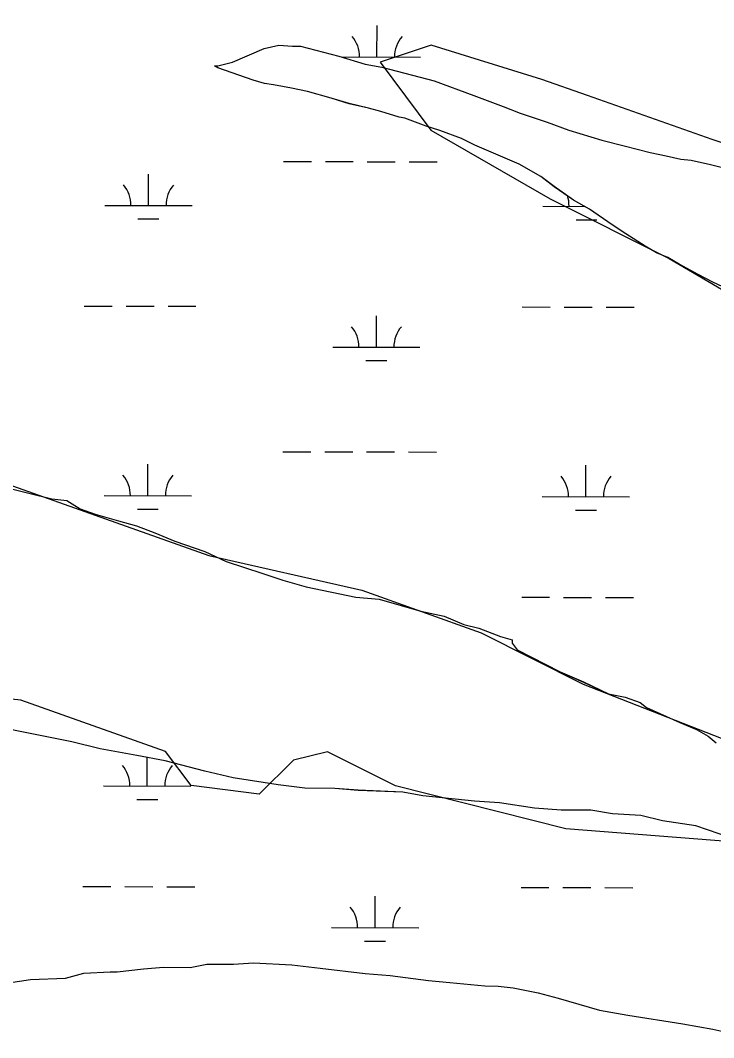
# Model space of a CAD drawing. Extents: x 3219052 to 3256913, y 800770 to 826146.
# Drawn here: x 3225582 to 3226376, y 820745 to 821911 of the extents above; entities that cross this region are included whole.
import ezdxf

# ---------------------------------------------------------------- set-up
doc = ezdxf.new("R2010")
doc.units = 0
for name, color, linetype in [('V-SITE-VEGE', 7, 'Continuous'), ('V-TOPO-SHOR', 7, 'Continuous'), ('V-WETL-SWMP', 7, 'Continuous')]:
    doc.layers.add(name, color=color, linetype=linetype)

msp = doc.modelspace()

# ---------------------------------------------------------------- linework, layer by layer
at = {"layer": 'V-SITE-VEGE'}
for p, q in [((3225861, 821878.7), (3225877.8, 821882.7)), ((3225877.8, 821882.7), (3225893.4, 821881.4)), ((3225893.4, 821881.4), (3225902.4, 821881.5)), ((3225902.4, 821881.5), (3225946.5, 821869.9)), ((3225824.7, 821863), (3225861, 821878.7)), ((3225946.5, 821869.9), (3225976.4, 821861)), ((3225807.9, 821856.5), (3225804, 821859.1)), ((3225804, 821859.1), (3225807.9, 821859.1)), ((3225807.9, 821859.1), (3225824.7, 821863)), ((3225848.1, 821842.4), (3225807.9, 821856.5)), ((3225976.4, 821861), (3225995.8, 821857.2)), ((3225995.8, 821857.2), (3226055.5, 821841.8)), ((3225861.1, 821838.5), (3225848.1, 821842.4)), ((3225871.5, 821837.3), (3225861.1, 821838.5)), ((3225892.2, 821833.5), (3225871.5, 821837.3)), ((3225910.4, 821829.6), (3225892.2, 821833.5)), ((3226055.5, 821841.8), (3226100.9, 821825.1)), ((3225937.6, 821822), (3225910.4, 821829.6)), ((3225958.4, 821815.6), (3225937.6, 821822)), ((3226100.9, 821825.1), (3226134.7, 821812.3)), ((3225980.5, 821810.4), (3225958.4, 821815.6)), ((3225994.7, 821806.6), (3225980.5, 821810.4)), ((3226134.7, 821812.3), (3226154.1, 821804.6)), ((3226015.5, 821800.2), (3225994.7, 821806.6)), ((3226022, 821798.9), (3226015.5, 821800.2)), ((3226046.6, 821789.9), (3226022, 821798.9)), ((3226154.1, 821804.6), (3226185.3, 821794.3)), ((3226062.2, 821784.8), (3226046.6, 821789.9)), ((3226185.3, 821794.3), (3226209.9, 821785.3)), ((3226086.8, 821775.8), (3226062.2, 821784.8)), ((3226102.4, 821768.1), (3226086.8, 821775.8)), ((3226209.9, 821785.3), (3226247.6, 821773.8)), ((3226153, 821746.2), (3226102.4, 821768.1)), ((3226247.6, 821773.8), (3226273.5, 821767.4)), ((3226273.5, 821767.4), (3226303.3, 821759.7)), ((3226303.3, 821759.7), (3226321.5, 821755.9)), ((3226321.5, 821755.9), (3226338.4, 821752.1)), ((3226338.4, 821752.1), (3226350, 821750.8)), ((3226350, 821750.8), (3226372.1, 821745.7)), ((3226177.7, 821732.1), (3226153, 821746.2)), ((3226372.1, 821745.7), (3226387.6, 821741.9)), ((3226193.3, 821720.5), (3226177.7, 821732.1)), ((3226215.4, 821705), (3226193.3, 821720.5)), ((3226233.6, 821694.7), (3226215.4, 821705)), ((3226259.6, 821676.6), (3226233.6, 821694.7)), ((3226275.1, 821666.3), (3226259.6, 821676.6)), ((3226297.2, 821652.1), (3226275.1, 821666.3)), ((3226310.2, 821644.4), (3226297.2, 821652.1)), ((3226323.2, 821639.2), (3226310.2, 821644.4)), ((3226336.2, 821631.5), (3226323.2, 821639.2)), ((3226358.3, 821619.9), (3226336.2, 821631.5)), ((3226375.1, 821610.9), (3226358.3, 821619.9)), ((3226397.2, 821600.6), (3226375.1, 821610.9)), ((3225570, 821374.5), (3225592.9, 821368.6)), ((3225592.9, 821368.6), (3225617.6, 821362.7)), ((3225617.6, 821362.7), (3225634.8, 821360.7)), ((3225634.8, 821360.7), (3225650, 821351.1)), ((3225650, 821351.1), (3225667.1, 821345.2)), ((3225667.1, 821345.2), (3225693.8, 821337.4)), ((3225693.8, 821337.4), (3225714.7, 821331.6)), ((3225714.7, 821331.6), (3225735.7, 821323.8)), ((3225735.7, 821323.8), (3225758.5, 821314.1)), ((3225758.5, 821314.1), (3225792.8, 821302.4)), ((3225792.8, 821302.4), (3225817.5, 821290.8)), ((3225817.5, 821290.8), (3225859.4, 821277.2)), ((3225859.4, 821277.2), (3225882.2, 821269.4)), ((3225882.2, 821269.4), (3225908.9, 821261.6)), ((3225908.9, 821261.6), (3225966, 821249.8)), ((3225966, 821249.8), (3225992.7, 821247.7)), ((3225992.7, 821247.7), (3226040.3, 821234)), ((3226040.3, 821234), (3226067, 821228.1)), ((3226067, 821228.1), (3226089.8, 821218.4)), ((3226089.8, 821218.4), (3226107, 821214.5)), ((3226107, 821214.5), (3226131.7, 821204.8)), ((3226131.7, 821204.8), (3226145, 821200.9)), ((3226145, 821200.9), (3226145, 821197.1)), ((3226145, 821197.1), (3226150.7, 821189.4)), ((3226150.7, 821189.4), (3226200.1, 821164.3)), ((3226200.1, 821164.3), (3226226.8, 821152.7)), ((3226226.8, 821152.7), (3226255.3, 821139.1)), ((3226255.3, 821139.1), (3226274.3, 821135.2)), ((3226274.3, 821135.2), (3226291.5, 821129.3)), ((3226291.5, 821129.3), (3226299.1, 821123.6)), ((3226299.1, 821123.6), (3226337.1, 821106.1)), ((3225581.5, 821095.9), (3225541.5, 821103.8)), ((3226337.1, 821106.1), (3226356.1, 821098.4)), ((3226356.1, 821098.4), (3226369.4, 821090.7)), ((3225640.6, 821084.1), (3225581.5, 821095.9)), ((3226369.4, 821090.7), (3226378.9, 821083)), ((3225673, 821076.2), (3225640.6, 821084.1)), ((3225714.9, 821068.3), (3225673, 821076.2)), ((3225747.3, 821062.4), (3225714.9, 821068.3)), ((3225793, 821050.6), (3225747.3, 821062.4)), ((3225825.4, 821042.8), (3225793, 821050.6)), ((3225876.8, 821034.8), (3225825.4, 821042.8)), ((3225907.3, 821030.8), (3225876.8, 821034.8)), ((3225941.7, 821030.5), (3225907.3, 821030.8)), ((3225968.4, 821028.5), (3225941.7, 821030.5)), ((3226019.9, 821026.2), (3225968.4, 821028.5)), ((3226042.7, 821022.2), (3226019.9, 821026.2)), ((3226101.8, 821016.1), (3226042.7, 821022.2)), ((3226130.4, 821014), (3226101.8, 821016.1)), ((3226170.5, 821008), (3226130.4, 821014)), ((3226201, 821005.9), (3226170.5, 821008)), ((3226235.3, 821005.7), (3226201, 821005.9)), ((3226260.1, 821001.7), (3226235.3, 821005.7)), ((3226292.5, 820999.6), (3226260.1, 821001.7)), ((3226317.3, 820993.7), (3226292.5, 820999.6)), ((3226355.4, 820987.7), (3226317.3, 820993.7)), ((3226395.4, 820974.1), (3226355.4, 820987.7)), ((3225825.9, 820829.1), (3225848.8, 820830.8)), ((3225848.8, 820830.8), (3225892.6, 820828.6)), ((3225633.1, 820813.2), (3225654.1, 820818.8)), ((3225654.1, 820818.8), (3225684.6, 820820.5)), ((3225684.6, 820820.5), (3225692.3, 820820.4)), ((3225692.3, 820820.4), (3225722.8, 820824)), ((3225722.8, 820824), (3225745.7, 820825.8)), ((3225745.7, 820825.8), (3225776.2, 820825.6)), ((3225776.2, 820825.6), (3225795.3, 820829.3)), ((3225795.3, 820829.3), (3225825.9, 820829.1)), ((3225892.6, 820828.6), (3225925, 820824.6)), ((3225925, 820824.6), (3225976.5, 820818.5)), ((3225976.5, 820818.5), (3226005.1, 820816.4)), ((3225520.4, 820800.6), (3225593, 820811.5)), ((3225593, 820811.5), (3225633.1, 820813.2)), ((3226005.1, 820816.4), (3226049, 820810.4)), ((3226049, 820810.4), (3226073.7, 820808.4)), ((3226073.7, 820808.4), (3226113.8, 820804.3)), ((3226113.8, 820804.3), (3226129, 820804.2)), ((3226129, 820804.2), (3226146.2, 820802.1)), ((3226146.2, 820802.1), (3226174.8, 820796.2)), ((3226174.8, 820796.2), (3226197.6, 820790.4)), ((3226197.6, 820790.4), (3226245.2, 820776.7)), ((3226245.2, 820776.7), (3226277.6, 820770.7)), ((3226277.6, 820770.7), (3226340.5, 820760.8)), ((3226340.5, 820760.8), (3226374.8, 820754.8)), ((3226374.8, 820754.8), (3226418.6, 820745))]:
    msp.add_line(p, q, dxfattribs=at)
at = {"layer": 'V-TOPO-SHOR'}
for points in [[(3223241.9, 822122.7), (3223729.6, 821975.3), (3224022.2, 821896.6), (3224285.7, 821847.2), (3224490.4, 821759), (3225095.1, 821552.7), (3225465.7, 821415.3), (3225797.3, 821297.5), (3225972.9, 821258.1), (3226109.4, 821209), (3226226.4, 821150.2), (3226401.9, 821081.5)], [(3226231.3, 821824.9), (3226179, 821843.3), (3226052.3, 821882.6), (3225993.7, 821863.2), (3226052, 821785), (3226188.5, 821706.6), (3226325, 821638), (3226442, 821569.4)], [(3226549.7, 821715.6), (3226374.1, 821774.5), (3226231.3, 821824.9)], [(3226460.2, 820964.3), (3226206.5, 820984.3), (3226011.4, 821033.5), (3225933.4, 821072.7), (3225894.4, 821063.1), (3225855.3, 821024.1), (3225777.2, 821034), (3225748, 821073.1), (3225582.2, 821132), (3225484.6, 821142), (3225357.8, 821161.8), (3225162.6, 821181.7), (3224879.7, 821211.6), (3224743.1, 821231.4), (3224479.6, 821241.7), (3224284.4, 821261.6), (3224108.8, 821281.5), (3223943, 821320.9), (3223767.3, 821321.3), (3223650.2, 821321.5), (3223533.1, 821331.5), (3223386.7, 821331.8), (3223289.1, 821341.8), (3223220.8, 821371.2)]]:
    msp.add_lwpolyline(points, dxfattribs=at)
at = {"layer": 'V-WETL-SWMP'}
for p, q in [((3225990.1, 821869.1), (3225990.2, 821905.1)), ((3225861, 821878.7), (3225877.8, 821882.7)), ((3225877.8, 821882.7), (3225893.4, 821881.4)), ((3225893.4, 821881.4), (3225902.4, 821881.5)), ((3225902.4, 821881.5), (3225946.5, 821869.9)), ((3225824.7, 821863), (3225861, 821878.7)), ((3225946.5, 821869.9), (3225976.4, 821861)), ((3225949.1, 821869.2), (3226040.1, 821869)), ((3225807.9, 821856.5), (3225804, 821859.1)), ((3225804, 821859.1), (3225807.9, 821859.1)), ((3225807.9, 821859.1), (3225824.7, 821863)), ((3225848.1, 821842.4), (3225807.9, 821856.5)), ((3225976.4, 821861), (3225995.8, 821857.2)), ((3225995.8, 821857.2), (3226055.5, 821841.8)), ((3225861.1, 821838.5), (3225848.1, 821842.4)), ((3225871.5, 821837.3), (3225861.1, 821838.5)), ((3225892.2, 821833.5), (3225871.5, 821837.3)), ((3225910.4, 821829.6), (3225892.2, 821833.5)), ((3226055.5, 821841.8), (3226100.9, 821825.1)), ((3225937.6, 821822), (3225910.4, 821829.6)), ((3225958.4, 821815.5), (3225937.6, 821822)), ((3226100.9, 821825.1), (3226134.7, 821812.3)), ((3225980.5, 821810.4), (3225958.4, 821815.5)), ((3225994.7, 821806.6), (3225980.5, 821810.4)), ((3226134.7, 821812.3), (3226154.1, 821804.6)), ((3226015.5, 821800.2), (3225994.7, 821806.6)), ((3226022, 821798.9), (3226015.5, 821800.2)), ((3226046.6, 821789.9), (3226022, 821798.9)), ((3226154.1, 821804.6), (3226185.3, 821794.3)), ((3226062.2, 821784.8), (3226046.6, 821789.9)), ((3226185.3, 821794.3), (3226209.9, 821785.3)), ((3226086.8, 821775.8), (3226062.2, 821784.8)), ((3226102.4, 821768.1), (3226086.8, 821775.8)), ((3226209.9, 821785.3), (3226247.6, 821773.8)), ((3226153, 821746.2), (3226102.4, 821768.1)), ((3226247.6, 821773.8), (3226273.5, 821767.4)), ((3226273.5, 821767.4), (3226303.3, 821759.7)), ((3226303.3, 821759.7), (3226321.5, 821755.9)), ((3226321.5, 821755.9), (3226338.4, 821752.1)), ((3226338.4, 821752.1), (3226350, 821750.8)), ((3226350, 821750.8), (3226372.1, 821745.7)), ((3225883, 821749.3), (3225915, 821749.2)), ((3225931, 821749.1), (3225963, 821749.1)), ((3225979, 821749), (3226011, 821749)), ((3226027, 821748.9), (3226059, 821748.9)), ((3226177.7, 821732.1), (3226153, 821746.2)), ((3226372.1, 821745.7), (3226387.6, 821741.9)), ((3225728.3, 821698.8), (3225728.4, 821734.8)), ((3226193.3, 821720.4), (3226177.7, 821732.1)), ((3226215.4, 821705), (3226193.3, 821720.4)), ((3226233.6, 821694.7), (3226215.4, 821705)), ((3225678.3, 821698.9), (3225778.3, 821698.7)), ((3226180.2, 821697.9), (3226228.1, 821697.8)), ((3226259.6, 821676.6), (3226233.6, 821694.7)), ((3225716.3, 821683.4), (3225740.3, 821683.4)), ((3226218.2, 821682.4), (3226242.2, 821682.3)), ((3226275.1, 821666.3), (3226259.6, 821676.6)), ((3226297.2, 821652.1), (3226275.1, 821666.3)), ((3226310.2, 821644.4), (3226297.2, 821652.1)), ((3226323.2, 821639.2), (3226310.2, 821644.4)), ((3226336.2, 821631.5), (3226323.2, 821639.2)), ((3226358.3, 821619.9), (3226336.2, 821631.5)), ((3226375.1, 821610.9), (3226358.3, 821619.9)), ((3226397.2, 821600.6), (3226375.1, 821610.9)), ((3225654.7, 821583.6), (3225686.7, 821583.5)), ((3225702.7, 821583.5), (3225734.7, 821583.4)), ((3225750.7, 821583.4), (3225782.7, 821583.3)), ((3226156.6, 821582.5), (3226188.6, 821582.4)), ((3226204.6, 821582.4), (3226236.6, 821582.3)), ((3226252.6, 821582.3), (3226284.6, 821582.2)), ((3225989.4, 821536.4), (3225989.5, 821572.4)), ((3225939.4, 821536.5), (3226039.4, 821536.3)), ((3225977.4, 821521), (3226001.4, 821521)), ((3225882.3, 821416.6), (3225914.3, 821416.5)), ((3225930.3, 821416.5), (3225962.3, 821416.4)), ((3225978.3, 821416.4), (3226010.3, 821416.3)), ((3226026.3, 821416.3), (3226058.3, 821416.2)), ((3225727.6, 821366.2), (3225727.7, 821402.2)), ((3226229.5, 821365.1), (3226229.6, 821401.1)), ((3225570, 821374.5), (3225592.9, 821368.6)), ((3225592.9, 821368.6), (3225617.6, 821362.7)), ((3225677.6, 821366.3), (3225777.6, 821366.1)), ((3225617.6, 821362.7), (3225634.8, 821360.7)), ((3225634.8, 821360.7), (3225650, 821351.1)), ((3226179.5, 821365.2), (3226279.5, 821365)), ((3225650, 821351.1), (3225667.1, 821345.2)), ((3225667.1, 821345.2), (3225693.8, 821337.4)), ((3225715.6, 821350.8), (3225739.6, 821350.7)), ((3226217.5, 821349.7), (3226241.5, 821349.7)), ((3225693.8, 821337.4), (3225714.7, 821331.6)), ((3225714.7, 821331.6), (3225735.7, 821323.8)), ((3225735.7, 821323.8), (3225758.5, 821314.1)), ((3225758.5, 821314.1), (3225792.8, 821302.4)), ((3225792.8, 821302.4), (3225817.5, 821290.8)), ((3225817.5, 821290.8), (3225859.4, 821277.2)), ((3225859.4, 821277.2), (3225882.2, 821269.4)), ((3225882.2, 821269.4), (3225908.9, 821261.6)), ((3225908.9, 821261.6), (3225966, 821249.8)), ((3225966, 821249.8), (3225992.7, 821247.7)), ((3226155.9, 821249.8), (3226187.9, 821249.8)), ((3226203.9, 821249.7), (3226235.9, 821249.7)), ((3226251.9, 821249.6), (3226283.9, 821249.6)), ((3225992.7, 821247.7), (3226040.3, 821234)), ((3226040.3, 821234), (3226067, 821228.1)), ((3226067, 821228.1), (3226089.8, 821218.4)), ((3226089.8, 821218.4), (3226107, 821214.5)), ((3226107, 821214.5), (3226131.7, 821204.8)), ((3226131.7, 821204.8), (3226145, 821200.9)), ((3226145, 821200.9), (3226145, 821197.1)), ((3226145, 821197.1), (3226150.7, 821189.4)), ((3226150.7, 821189.4), (3226200.1, 821164.3)), ((3226200.1, 821164.3), (3226226.8, 821152.6)), ((3226226.8, 821152.6), (3226255.3, 821139.1)), ((3226255.3, 821139.1), (3226274.3, 821135.2)), ((3226274.3, 821135.2), (3226291.5, 821129.3)), ((3226291.5, 821129.3), (3226299.1, 821123.5)), ((3226299.1, 821123.5), (3226337.1, 821106.1)), ((3226337.1, 821106.1), (3226356.1, 821098.4)), ((3226356.1, 821098.4), (3226369.4, 821090.6)), ((3225640.6, 821084), (3225581.5, 821095.9)), ((3226369.4, 821090.6), (3226378.9, 821083)), ((3225673, 821076.2), (3225640.6, 821084)), ((3225714.9, 821068.3), (3225673, 821076.2)), ((3225747.3, 821062.3), (3225714.9, 821068.3)), ((3225726.9, 821033.5), (3225727, 821066.1)), ((3225793, 821050.6), (3225747.3, 821062.3)), ((3225825.4, 821042.8), (3225793, 821050.6)), ((3225876.8, 821034.8), (3225825.4, 821042.8)), ((3225676.9, 821033.6), (3225776.9, 821033.4)), ((3225907.3, 821030.8), (3225876.8, 821034.8)), ((3225941.7, 821030.5), (3225907.3, 821030.8)), ((3225968.4, 821028.4), (3225941.7, 821030.5)), ((3226019.9, 821026.2), (3225968.4, 821028.4)), ((3225714.9, 821018.1), (3225738.9, 821018)), ((3226042.7, 821022.2), (3226019.9, 821026.2)), ((3226101.8, 821016.1), (3226042.7, 821022.2)), ((3226130.4, 821014), (3226101.8, 821016.1)), ((3226170.5, 821008), (3226130.4, 821014)), ((3226201, 821005.9), (3226170.5, 821008)), ((3226235.3, 821005.7), (3226201, 821005.9)), ((3226260.1, 821001.7), (3226235.3, 821005.7)), ((3226292.5, 820999.6), (3226260.1, 821001.7)), ((3226317.3, 820993.7), (3226292.5, 820999.6)), ((3226355.4, 820987.7), (3226317.3, 820993.7)), ((3226395.4, 820974.1), (3226355.4, 820987.7)), ((3225653.3, 820918.2), (3225685.3, 820918.1)), ((3225701.3, 820918.1), (3225733.3, 820918)), ((3225749.3, 820918), (3225781.3, 820917.9)), ((3226155.2, 820917.2), (3226187.2, 820917.1)), ((3226203.2, 820917.1), (3226235.2, 820917)), ((3226251.2, 820917), (3226283.2, 820916.9)), ((3225988, 820871.1), (3225988.1, 820907.1)), ((3225938, 820871.2), (3226038, 820871)), ((3225976, 820855.7), (3226000, 820855.6)), ((3225825.9, 820829.1), (3225848.8, 820830.8)), ((3225848.8, 820830.8), (3225892.6, 820828.6)), ((3225633.1, 820813.2), (3225654.1, 820818.8)), ((3225654.1, 820818.8), (3225684.6, 820820.5)), ((3225684.6, 820820.5), (3225692.3, 820820.4)), ((3225692.3, 820820.4), (3225722.8, 820824)), ((3225722.8, 820824), (3225745.7, 820825.8)), ((3225745.7, 820825.8), (3225776.2, 820825.6)), ((3225776.2, 820825.6), (3225795.3, 820829.3)), ((3225795.3, 820829.3), (3225825.9, 820829.1)), ((3225892.6, 820828.6), (3225925, 820824.6)), ((3225925, 820824.6), (3225976.5, 820818.5)), ((3225976.5, 820818.5), (3226005.1, 820816.4)), ((3225520.4, 820800.6), (3225593, 820811.5)), ((3225593, 820811.5), (3225633.1, 820813.2)), ((3226005.1, 820816.4), (3226049, 820810.4)), ((3226049, 820810.4), (3226073.7, 820808.3)), ((3226073.7, 820808.3), (3226113.8, 820804.3)), ((3226113.8, 820804.3), (3226129, 820804.2)), ((3226129, 820804.2), (3226146.2, 820802.1)), ((3226146.2, 820802.1), (3226174.8, 820796.2)), ((3226174.8, 820796.2), (3226197.6, 820790.4)), ((3226197.6, 820790.4), (3226245.2, 820776.7)), ((3226245.2, 820776.7), (3226277.6, 820770.7)), ((3226277.6, 820770.7), (3226340.5, 820760.8)), ((3226340.5, 820760.8), (3226374.8, 820754.8)), ((3226374.8, 820754.8), (3226418.6, 820745))]:
    msp.add_line(p, q, dxfattribs=at)
for centre, start, end in [((3225934.9, 821869.7), 359.1081, 40.6518), ((3226045.4, 821869.5), 139.1081, 180.6517), ((3225673.1, 821699.4), 359.1081, 40.6518), ((3225783.6, 821699.2), 139.1081, 180.6517), ((3226175, 821698.4), 359.1081, 19.1954), ((3225934.2, 821537), 359.1081, 40.6518), ((3226044.7, 821536.8), 139.1081, 180.6517), ((3225672.4, 821366.7), 359.1081, 40.6518), ((3225782.9, 821366.5), 139.1081, 180.6517), ((3226174.3, 821365.7), 359.1081, 40.6518), ((3226284.8, 821365.5), 139.1081, 180.6517), ((3225671.7, 821034.1), 359.1081, 40.6518), ((3225782.2, 821033.8), 139.1081, 180.6517), ((3225932.8, 820871.7), 359.1081, 40.6518), ((3226043.3, 820871.4), 139.1081, 180.6517)]:
    msp.add_arc(centre, 35.2, start, end, dxfattribs=at)

doc.saveas('drawing.dxf')
